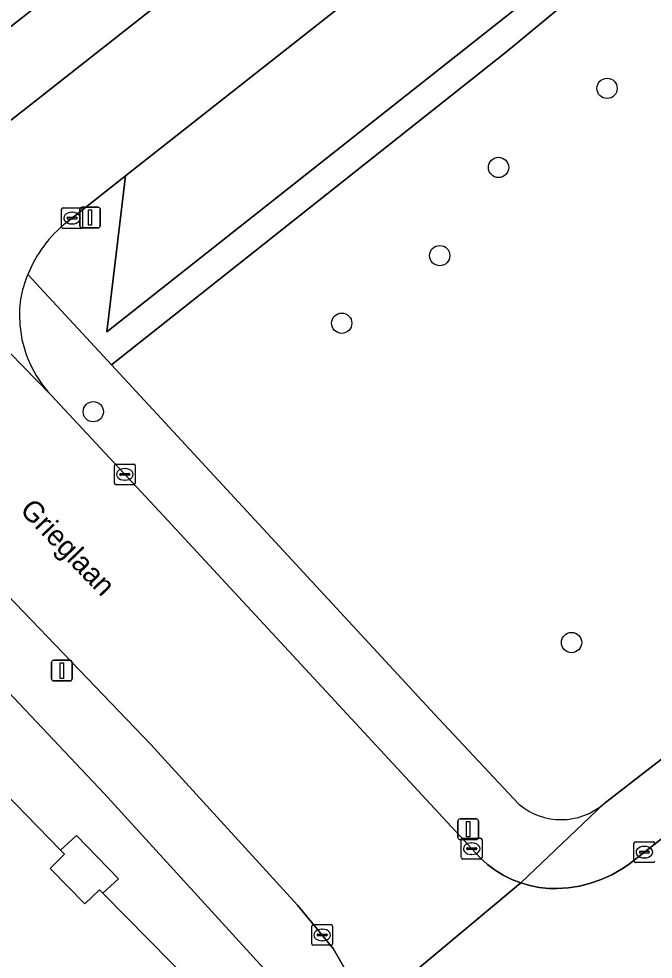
# Model space of a CAD drawing. Extents: x 159217 to 160349, y 381246 to 382172.
# Drawn here: x 159586.14 to 159616.75, y 381505.08 to 381550.47 of the extents above; entities that cross this region are included whole.
import ezdxf

# ---------------------------------------------------------------- set-up
doc = ezdxf.new("R2010")
doc.units = 0
for name, color, linetype in [('IMGEO_Boom', 7, 'Continuous'), ('IMGEO_Erf', 7, 'Continuous'), ('IMGEO_Groenvoorziening', 7, 'Continuous'), ('IMGEO_Haag', 7, 'Continuous'), ('IMGEO_Kolk', 7, 'Continuous'), ('IMGEO_Lichtmast', 7, 'Continuous'), ('IMGEO_Openbare_ruimte_label', 7, 'Continuous'), ('IMGEO_Pand', 7, 'Continuous'), ('IMGEO_Parkeervlak_open', 7, 'Continuous'), ('IMGEO_Rijbaan_lokaal_gesloten', 7, 'Continuous'), ('IMGEO_Rijbaan_lokaal_open', 7, 'Continuous'), ('IMGEO_Voetpad_open', 7, 'Continuous')]:
    doc.layers.add(name, color=color, linetype=linetype)

msp = doc.modelspace()

# ---------------------------------------------------------------- linework, layer by layer
at = {"layer": 'IMGEO_Boom'}
for centre in [(159614.526, 381547.111), (159609.292, 381543.296), (159606.452, 381539.038), (159601.722, 381535.776), (159589.734, 381531.508), (159612.813, 381520.363)]:
    msp.add_circle(centre, 0.489, dxfattribs=at)
at = {"layer": 'IMGEO_Erf'}
for points in [[(159599.397, 381500), (159599.498, 381500.339), (159599.569, 381500.686), (159599.609, 381501.038), (159599.616, 381501.392), (159599.593, 381501.746), (159599.537, 381502.095), (159599.451, 381502.439), (159599.334, 381502.773), (159599.188, 381503.096), (159599.014, 381503.404), (159598.813, 381503.695), (159598.586, 381503.968), (159598.538, 381504.02), (159597.784, 381504.824), (159590.258, 381513.08), (159579.357, 381524.607), (159568.355, 381536.063), (159563.311, 381541.305), (159563.005, 381541.713), (159558.611, 381546.23)], [(159549.012, 381532.1), (159553.55, 381536.531), (159556.072, 381533.93), (159560.073, 381533.872), (159562.681, 381536.409), (159567.124, 381531.873), (159567.853, 381532.593), (159571.987, 381528.35), (159571.239, 381527.664), (159579.938, 381518.763), (159579.276, 381518.08), (159583.114, 381514.253), (159583.728, 381514.876), (159588.153, 381510.339), (159588.919, 381511.059), (159590.957, 381508.968), (159590.2, 381508.265), (159594.596, 381503.795)]]:
    msp.add_lwpolyline(points, dxfattribs=at)
msp.add_lwpolyline([(159588.919, 381511.059), (159588.153, 381510.339), (159588.342, 381510.146), (159587.659, 381509.459), (159589.33, 381507.751), (159590.031, 381508.437), (159590.2, 381508.265), (159590.957, 381508.968)], close=True, dxfattribs=at)
at = {"layer": 'IMGEO_Groenvoorziening'}
for points in [[(159624.324, 381568.938), (159621.437, 381566.663), (159620.253, 381558.982), (159590.387, 381535.358), (159591.289, 381542.884), (159588.437, 381540.635)], [(159586.581, 381538.123), (159587.175, 381537.484), (159590.614, 381533.765), (159609.69, 381548.885), (159627.13, 381563.32), (159635.501, 381555.629), (159636.471, 381556.609), (159626.336, 381565.999)], [(159649.046, 381543.184), (159637.477, 381553.813), (159635.501, 381555.629), (159627.13, 381563.32), (159609.69, 381548.885), (159590.614, 381533.765), (159592.409, 381531.823), (159606.395, 381516.696), (159610.276, 381512.561)], [(159614.37, 381512.585), (159644.15, 381535.644)]]:
    msp.add_lwpolyline(points, dxfattribs=at)
for centre, radius, start, end in [((159592.14, 381535.957), 5.966, 128.3674, 158.7147), ((159612.309, 381514.966), 3.149, 229.7955, 310.8762)]:
    msp.add_arc(centre, radius, start, end, dxfattribs=at)
at = {"layer": 'IMGEO_Haag'}
for points in [[(159624.324, 381568.938), (159621.437, 381566.663), (159620.253, 381558.982), (159590.387, 381535.358), (159591.289, 381542.884), (159588.437, 381540.635)], [(159609.69, 381548.885), (159627.13, 381563.32), (159635.501, 381555.629), (159636.471, 381556.609), (159626.336, 381565.999), (159633.826, 381566.283), (159632.237, 381567.776), (159631.325, 381568.558)], [(159586.581, 381538.123), (159587.175, 381537.484), (159590.614, 381533.765), (159609.69, 381548.885)], [(159599.397, 381500), (159599.498, 381500.339), (159599.569, 381500.686), (159599.609, 381501.038), (159599.616, 381501.392), (159599.593, 381501.746), (159599.537, 381502.095), (159599.451, 381502.439), (159599.334, 381502.773), (159599.188, 381503.096), (159599.014, 381503.404), (159598.813, 381503.695), (159598.586, 381503.968), (159598.538, 381504.02), (159597.784, 381504.824), (159590.258, 381513.08), (159579.357, 381524.607), (159568.355, 381536.063), (159563.311, 381541.305), (159563.005, 381541.713), (159558.611, 381546.23)], [(159549.012, 381532.1), (159553.55, 381536.531), (159556.072, 381533.93), (159560.073, 381533.872), (159562.681, 381536.409), (159567.124, 381531.873), (159567.853, 381532.593), (159571.987, 381528.35), (159571.239, 381527.664), (159579.938, 381518.763), (159579.276, 381518.08), (159583.114, 381514.253), (159583.728, 381514.876), (159588.153, 381510.339), (159588.919, 381511.059), (159590.957, 381508.968), (159590.2, 381508.265), (159594.596, 381503.795)]]:
    msp.add_lwpolyline(points, dxfattribs=at)
msp.add_arc((159592.14, 381535.957), 5.966, 128.3674, 158.7147, dxfattribs=at)
at = {"layer": 'IMGEO_Kolk'}
for p, q in [((159588.208, 381540.424), (159588.208, 381541.276)), ((159588.283, 381541.35), (159589.135, 381541.35)), ((159588.696, 381541.13), (159588.721, 381541.13)), ((159589.209, 381541.276), (159589.209, 381540.424)), ((159588.467, 381540.844), (159588.467, 381540.856)), ((159588.905, 381540.807), (159588.507, 381540.807)), ((159588.51, 381540.893), (159588.908, 381540.893)), ((159588.719, 381540.57), (159588.694, 381540.57)), ((159588.951, 381540.856), (159588.951, 381540.844)), ((159589.135, 381540.35), (159588.283, 381540.35)), ((159590.758, 381528.055), (159590.758, 381528.907)), ((159590.833, 381528.981), (159591.685, 381528.981)), ((159591.246, 381528.761), (159591.271, 381528.761)), ((159591.759, 381528.907), (159591.759, 381528.055)), ((159591.017, 381528.475), (159591.017, 381528.487)), ((159591.455, 381528.438), (159591.057, 381528.438)), ((159591.06, 381528.524), (159591.458, 381528.524)), ((159591.501, 381528.487), (159591.501, 381528.475)), ((159591.685, 381527.981), (159590.833, 381527.981)), ((159591.269, 381528.201), (159591.244, 381528.201)), ((159607.494, 381509.99), (159607.494, 381510.842)), ((159607.569, 381510.916), (159608.421, 381510.916)), ((159607.982, 381510.696), (159608.007, 381510.696)), ((159608.495, 381510.842), (159608.495, 381509.99)), ((159615.825, 381509.822), (159615.825, 381510.674)), ((159615.9, 381510.748), (159616.752, 381510.748)), ((159607.753, 381510.41), (159607.753, 381510.422)), ((159608.191, 381510.373), (159607.793, 381510.373)), ((159607.796, 381510.459), (159608.194, 381510.459)), ((159608.005, 381510.136), (159607.98, 381510.136)), ((159608.237, 381510.422), (159608.237, 381510.41)), ((159616.084, 381510.242), (159616.084, 381510.254)), ((159616.522, 381510.205), (159616.124, 381510.205)), ((159616.127, 381510.291), (159616.525, 381510.291)), ((159616.313, 381510.528), (159616.338, 381510.528)), ((159616.568, 381510.254), (159616.568, 381510.242)), ((159608.421, 381509.916), (159607.569, 381509.916)), ((159616.752, 381509.748), (159615.9, 381509.748)), ((159616.336, 381509.968), (159616.311, 381509.968)), ((159600.278, 381505.826), (159600.278, 381506.678)), ((159600.353, 381506.752), (159601.205, 381506.752)), ((159600.766, 381506.532), (159600.791, 381506.532)), ((159601.279, 381506.678), (159601.279, 381505.826)), ((159600.537, 381506.246), (159600.537, 381506.258)), ((159600.975, 381506.209), (159600.577, 381506.209)), ((159600.58, 381506.295), (159600.978, 381506.295)), ((159601.021, 381506.258), (159601.021, 381506.246)), ((159601.205, 381505.752), (159600.353, 381505.752)), ((159600.789, 381505.972), (159600.764, 381505.972))]:
    msp.add_line(p, q, dxfattribs=at)
for points in [[(159588.208, 381540.424), (159588.208, 381541.276)], [(159588.283, 381541.35), (159589.135, 381541.35)], [(159589.209, 381541.276), (159589.209, 381540.424)], [(159589.135, 381540.35), (159588.283, 381540.35)], [(159590.758, 381528.055), (159590.758, 381528.907)], [(159590.833, 381528.981), (159591.685, 381528.981)], [(159591.759, 381528.907), (159591.759, 381528.055)], [(159591.685, 381527.981), (159590.833, 381527.981)], [(159607.494, 381509.99), (159607.494, 381510.842)], [(159607.569, 381510.916), (159608.421, 381510.916)], [(159608.495, 381510.842), (159608.495, 381509.99)], [(159615.825, 381509.822), (159615.825, 381510.674)], [(159615.9, 381510.748), (159616.752, 381510.748)], [(159608.421, 381509.916), (159607.569, 381509.916)], [(159616.752, 381509.748), (159615.9, 381509.748)], [(159600.278, 381505.826), (159600.278, 381506.678)], [(159600.353, 381506.752), (159601.205, 381506.752)], [(159601.279, 381506.678), (159601.279, 381505.826)], [(159601.205, 381505.752), (159600.353, 381505.752)]]:
    msp.add_lwpolyline(points, dxfattribs=at)
for centre, radius, start, end in [((159588.285, 381541.274), 0.0765, 91.552, 178.448), ((159588.285, 381541.274), 0.0765, 91.552, 178.448), ((159589.133, 381541.274), 0.0765, 1.552, 88.448), ((159589.133, 381541.274), 0.0765, 1.552, 88.448), ((159588.507, 381540.853), 0.0403, 85.8775, 175.7526), ((159588.504, 381540.843), 0.0366, 178.938, 274.7102), ((159588.908, 381540.85), 0.043, 264.8664, 352.4533), ((159588.912, 381540.855), 0.0386, 1.7309, 96.639), ((159588.285, 381540.426), 0.0765, 181.552, 268.448), ((159588.285, 381540.426), 0.0765, 181.552, 268.448), ((159589.133, 381540.426), 0.0765, 271.552, 358.448), ((159589.133, 381540.426), 0.0765, 271.552, 358.448), ((159590.835, 381528.905), 0.0765, 91.552, 178.448), ((159590.835, 381528.905), 0.0765, 91.552, 178.448), ((159591.683, 381528.905), 0.0765, 1.552, 88.448), ((159591.683, 381528.905), 0.0765, 1.552, 88.448), ((159591.057, 381528.484), 0.0403, 85.8775, 175.7526), ((159591.054, 381528.474), 0.0366, 178.938, 274.7102), ((159591.458, 381528.481), 0.043, 264.8664, 352.4533), ((159591.462, 381528.486), 0.0386, 1.7309, 96.639), ((159590.835, 381528.057), 0.0765, 181.552, 268.448), ((159590.835, 381528.057), 0.0765, 181.552, 268.448), ((159591.683, 381528.057), 0.0765, 271.552, 358.448), ((159591.683, 381528.057), 0.0765, 271.552, 358.448), ((159607.571, 381510.84), 0.0765, 91.552, 178.448), ((159607.571, 381510.84), 0.0765, 91.552, 178.448), ((159608.419, 381510.84), 0.0765, 1.552, 88.448), ((159608.419, 381510.84), 0.0765, 1.552, 88.448), ((159615.902, 381510.672), 0.0765, 91.552, 178.448), ((159615.902, 381510.672), 0.0765, 91.552, 178.448), ((159616.75, 381510.672), 0.0765, 1.552, 88.448), ((159616.75, 381510.672), 0.0765, 1.552, 88.448), ((159607.793, 381510.419), 0.0403, 85.8775, 175.7526), ((159607.79, 381510.409), 0.0366, 178.938, 274.7102), ((159608.194, 381510.416), 0.043, 264.8664, 352.4533), ((159608.198, 381510.421), 0.0386, 1.7309, 96.639), ((159616.124, 381510.251), 0.0403, 85.8775, 175.7526), ((159616.121, 381510.241), 0.0366, 178.938, 274.7102), ((159616.525, 381510.248), 0.043, 264.8664, 352.4533), ((159616.529, 381510.253), 0.0386, 1.7309, 96.639), ((159607.571, 381509.992), 0.0765, 181.552, 268.448), ((159607.571, 381509.992), 0.0765, 181.552, 268.448), ((159608.419, 381509.992), 0.0765, 271.552, 358.448), ((159608.419, 381509.992), 0.0765, 271.552, 358.448), ((159615.902, 381509.824), 0.0765, 181.552, 268.448), ((159615.902, 381509.824), 0.0765, 181.552, 268.448), ((159616.75, 381509.824), 0.0765, 271.552, 358.448), ((159616.75, 381509.824), 0.0765, 271.552, 358.448), ((159600.355, 381506.676), 0.0765, 91.552, 178.448), ((159600.355, 381506.676), 0.0765, 91.552, 178.448), ((159601.203, 381506.676), 0.0765, 1.552, 88.448), ((159601.203, 381506.676), 0.0765, 1.552, 88.448), ((159600.577, 381506.255), 0.0403, 85.8775, 175.7526), ((159600.574, 381506.245), 0.0366, 178.938, 274.7102), ((159600.978, 381506.252), 0.043, 264.8664, 352.4533), ((159600.982, 381506.257), 0.0386, 1.7309, 96.639), ((159600.355, 381505.828), 0.0765, 181.552, 268.448), ((159600.355, 381505.828), 0.0765, 181.552, 268.448), ((159601.203, 381505.828), 0.0765, 271.552, 358.448), ((159601.203, 381505.828), 0.0765, 271.552, 358.448)]:
    msp.add_arc(centre, radius, start, end, dxfattribs=at)
for centre, major_axis, ratio, start_param, end_param in [((159588.695, 381540.85), (-0.387, 0.002), 0.722429, 4.712389, 7.853982), ((159588.72, 381540.85), (-0.39, 0.002), 0.717154, 1.570796, 4.712389), ((159591.245, 381528.481), (-0.387, 0.002), 0.722429, 4.712389, 7.853982), ((159591.27, 381528.481), (-0.39, 0.002), 0.717154, 1.570796, 4.712389), ((159607.981, 381510.416), (-0.387, 0.002), 0.722429, 4.712389, 7.853982), ((159608.006, 381510.416), (-0.39, 0.002), 0.717154, 1.570796, 4.712389), ((159616.312, 381510.248), (-0.387, 0.002), 0.722429, 4.712389, 7.853982), ((159616.337, 381510.248), (-0.39, 0.002), 0.717154, 1.570796, 4.712389), ((159600.765, 381506.252), (-0.387, 0.002), 0.722429, 4.712389, 7.853982), ((159600.79, 381506.252), (-0.39, 0.002), 0.717154, 1.570796, 4.712389)]:
    msp.add_ellipse(centre, major_axis=major_axis, ratio=ratio, start_param=start_param, end_param=end_param, dxfattribs=at)
at = {"layer": 'IMGEO_Lichtmast'}
for p, q in [((159589.081, 381540.478), (159589.081, 381541.278)), ((159589.081, 381541.278), (159589.081, 381540.478)), ((159589.181, 381541.378), (159589.971, 381541.378)), ((159589.971, 381541.378), (159589.181, 381541.378)), ((159590.071, 381541.278), (159590.071, 381540.478)), ((159590.071, 381540.478), (159590.071, 381541.278)), ((159589.971, 381540.378), (159589.181, 381540.378)), ((159589.181, 381540.378), (159589.971, 381540.378)), ((159587.722, 381518.61), (159587.722, 381519.41)), ((159587.722, 381519.41), (159587.722, 381518.61)), ((159587.822, 381519.51), (159588.612, 381519.51)), ((159588.612, 381519.51), (159587.822, 381519.51)), ((159588.712, 381519.41), (159588.712, 381518.61)), ((159588.712, 381518.61), (159588.712, 381519.41)), ((159588.612, 381518.51), (159587.822, 381518.51)), ((159587.822, 381518.51), (159588.612, 381518.51)), ((159607.33, 381510.956), (159607.33, 381511.756)), ((159607.33, 381511.756), (159607.33, 381510.956)), ((159607.43, 381511.856), (159608.22, 381511.856)), ((159608.22, 381511.856), (159607.43, 381511.856)), ((159608.32, 381511.756), (159608.32, 381510.956)), ((159608.32, 381510.956), (159608.32, 381511.756)), ((159608.22, 381510.856), (159607.43, 381510.856)), ((159607.43, 381510.856), (159608.22, 381510.856))]:
    msp.add_line(p, q, dxfattribs=at)
for points in [[(159589.501, 381541.253), (159589.651, 381541.253), (159589.651, 381540.503), (159589.501, 381540.503), (159589.501, 381541.253)], [(159588.142, 381519.385), (159588.292, 381519.385), (159588.292, 381518.635), (159588.142, 381518.635), (159588.142, 381519.385)], [(159607.75, 381511.731), (159607.9, 381511.731), (159607.9, 381510.981), (159607.75, 381510.981), (159607.75, 381511.731)]]:
    msp.add_lwpolyline(points, dxfattribs=at)
for centre, start, end in [((159589.181, 381541.278), 90, 180), ((159589.181, 381541.278), 90, 180), ((159589.971, 381541.278), 0, 90), ((159589.971, 381541.278), 360, 90), ((159589.181, 381540.478), 180, 270), ((159589.181, 381540.478), 180, 270), ((159589.971, 381540.478), 270, 0), ((159589.971, 381540.478), 270, 0), ((159587.822, 381519.41), 90, 180), ((159587.822, 381519.41), 90, 180), ((159588.612, 381519.41), 0, 90), ((159588.612, 381519.41), 360, 90), ((159587.822, 381518.61), 180, 270), ((159587.822, 381518.61), 180, 270), ((159588.612, 381518.61), 270, 0), ((159588.612, 381518.61), 270, 0), ((159607.43, 381511.756), 90, 180), ((159607.43, 381511.756), 90, 180), ((159608.22, 381511.756), 0, 90), ((159608.22, 381511.756), 360, 90), ((159607.43, 381510.956), 180, 270), ((159607.43, 381510.956), 180, 270), ((159608.22, 381510.956), 270, 0), ((159608.22, 381510.956), 270, 0)]:
    msp.add_arc(centre, 0.1, start, end, dxfattribs=at)
at = {"layer": 'IMGEO_Pand'}
msp.add_lwpolyline([(159595.862, 381558.054), (159589.29, 381566.417), (159577.496, 381557.149), (159584.068, 381548.786)], close=True, dxfattribs=at)
msp.add_lwpolyline([(159594.596, 381503.795), (159590.2, 381508.265), (159590.031, 381508.437), (159589.33, 381507.751), (159587.659, 381509.459), (159588.342, 381510.146), (159588.153, 381510.339), (159583.728, 381514.876), (159583.114, 381514.253), (159579.276, 381518.08), (159579.938, 381518.763), (159571.239, 381527.664), (159571.07, 381527.837), (159570.364, 381527.142), (159566.553, 381531.041), (159567.256, 381531.738), (159567.124, 381531.873), (159562.681, 381536.409), (159560.073, 381533.872), (159556.072, 381533.93), (159553.55, 381536.531), (159549.012, 381532.1)], dxfattribs=at)
at = {"layer": 'IMGEO_Parkeervlak_open'}
msp.add_lwpolyline([(159591.289, 381542.884), (159590.387, 381535.358), (159620.253, 381558.982), (159621.437, 381566.663), (159611.728, 381559.009), (159609.432, 381557.193)], close=True, dxfattribs=at)
at = {"layer": 'IMGEO_Rijbaan_lokaal_gesloten'}
for points in [[(159608.412, 381509.965), (159593.122, 381526.476), (159587.692, 381532.316), (159575.127, 381545.176), (159571.55, 381548.905), (159568.481, 381551.989), (159568.319, 381552.145), (159567.588, 381552.808), (159564.187, 381555.775)], [(159558.685, 381551.263), (159562.533, 381546.538), (159565.152, 381543.854), (159567.81, 381540.95), (159578.666, 381529.864), (159592.512, 381515.439), (159599.596, 381507.693), (159601.31, 381505.606), (159602.056, 381504.314), (159602.178, 381504.004), (159602.351, 381503.454), (159602.474, 381502.891), (159602.546, 381502.319), (159602.548, 381502.232), (159610.359, 381508.766), (159609.93, 381508.934), (159609.517, 381509.14), (159609.125, 381509.381), (159608.755, 381509.657), (159608.412, 381509.965)], [(159667.146, 381549.71), (159654.468, 381539.832), (159654.018, 381539.482), (159653.889, 381539.381), (159636.302, 381525.81), (159615.542, 381509.635), (159615.228, 381509.425), (159614.75, 381509.155), (159614.249, 381508.928), (159613.729, 381508.747), (159613.196, 381508.613), (159612.653, 381508.528), (159612.104, 381508.491), (159611.713, 381508.5), (159611.255, 381508.548), (159610.802, 381508.637), (159610.359, 381508.766), (159602.548, 381502.232)]]:
    msp.add_lwpolyline(points, dxfattribs=at)
at = {"layer": 'IMGEO_Rijbaan_lokaal_open'}
for points in [[(159623.373, 381575.125), (159611.28, 381565.67), (159586.487, 381546.139), (159582.812, 381543.285)], [(159588.437, 381540.635), (159591.289, 381542.884), (159609.432, 381557.193)], [(159575.79, 381544.664), (159575.127, 381545.176), (159587.692, 381532.316)]]:
    msp.add_lwpolyline(points, dxfattribs=at)
for centre, radius, start, end in [((159592.14, 381535.957), 5.966, 128.3674, 158.7147), ((159590.9, 381536.195), 4.73, 155.9473, 185.9738), ((159591.691, 381536.106), 5.51, 184.1968, 223.4642)]:
    msp.add_arc(centre, radius, start, end, dxfattribs=at)
at = {"layer": 'IMGEO_Voetpad_open'}
for points in [[(159641.423, 381583.314), (159639.994, 381585.075), (159635.089, 381581.22), (159633.188, 381583.639), (159631.368, 381585.955), (159619.451, 381576.59), (159607.656, 381567.322), (159595.862, 381558.054), (159584.068, 381548.786), (159584.683, 381547.956), (159583.479, 381547.014), (159580.2, 381544.451), (159581.921, 381542.835)], [(159582.812, 381543.285), (159586.487, 381546.139), (159611.28, 381565.67), (159623.373, 381575.125)], [(159592.512, 381515.439), (159578.666, 381529.864), (159567.81, 381540.95), (159565.152, 381543.854), (159562.533, 381546.538)], [(159558.611, 381546.23), (159563.005, 381541.713), (159563.311, 381541.305), (159568.355, 381536.063), (159579.357, 381524.607), (159590.258, 381513.08), (159597.784, 381504.824), (159598.538, 381504.02), (159598.586, 381503.968), (159598.813, 381503.695), (159599.014, 381503.404), (159599.188, 381503.096), (159599.334, 381502.773), (159599.451, 381502.439), (159599.537, 381502.095), (159599.593, 381501.746), (159599.616, 381501.392), (159599.609, 381501.038), (159599.569, 381500.686), (159599.498, 381500.339), (159599.397, 381500)], [(159592.409, 381531.823), (159590.614, 381533.765), (159587.175, 381537.484), (159586.581, 381538.123)], [(159644.15, 381535.644), (159614.37, 381512.585), (159610.359, 381508.766), (159610.802, 381508.637), (159611.255, 381508.548), (159611.713, 381508.5), (159612.104, 381508.491), (159612.653, 381508.528), (159613.196, 381508.613), (159613.729, 381508.747), (159614.249, 381508.928), (159614.75, 381509.155), (159615.228, 381509.425), (159615.542, 381509.635), (159636.302, 381525.81)], [(159587.692, 381532.316), (159593.122, 381526.476), (159608.412, 381509.965), (159608.755, 381509.657), (159609.125, 381509.381), (159609.517, 381509.14), (159609.93, 381508.934), (159610.359, 381508.766), (159614.37, 381512.585)], [(159610.276, 381512.561), (159606.395, 381516.696), (159592.409, 381531.823)], [(159598.343, 381498.393), (159602.548, 381502.232), (159602.546, 381502.319), (159602.474, 381502.891), (159602.351, 381503.454), (159602.178, 381504.004), (159602.056, 381504.314), (159601.31, 381505.606), (159599.596, 381507.693), (159592.512, 381515.439)]]:
    msp.add_lwpolyline(points, dxfattribs=at)
for centre, radius, start, end in [((159590.9, 381536.195), 4.73, 155.9473, 185.9738), ((159591.691, 381536.106), 5.51, 184.1968, 223.4642), ((159612.309, 381514.966), 3.149, 229.7955, 310.8762)]:
    msp.add_arc(centre, radius, start, end, dxfattribs=at)

# ---------------------------------------------------------------- texts
at = {"layer": 'IMGEO_Openbare_ruimte_label'}
msp.add_text('Grieglaan', height=1, rotation=313.8242, dxfattribs=at).set_placement((159586.145, 381526.712))

doc.saveas('drawing.dxf')
